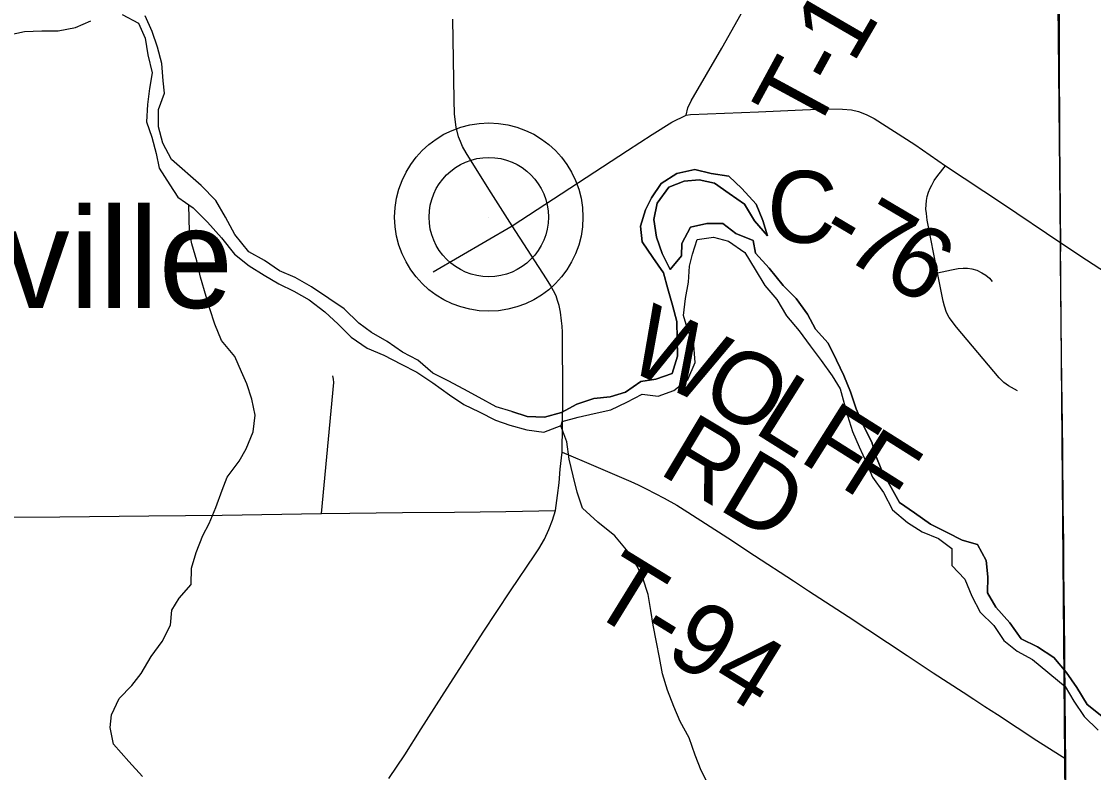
# Model space of a CAD drawing. Extents: x 0 to 34, y 0 to 22.
# Drawn here: x 3.8774 to 4.301, y 17.5074 to 17.8042 of the extents above; entities that cross this region are included whole.
import ezdxf

# ---------------------------------------------------------------- set-up
doc = ezdxf.new("R2010")
doc.units = 0
for name, color, linetype in [('GM_X_County_Road', 7, 'Continuous'), ('GM_X_County_Road_Text', 7, 'Continuous'), ('GM_X_Major_River', 7, 'Continuous'), ('GM_X_Minor_River', 7, 'Continuous'), ('GM_X_Rail_Line_Text', 7, 'Continuous'), ('GM_X_Township', 7, 'Continuous'), ('GM_X_Township_Road', 7, 'Continuous'), ('GM_X_Township_Road_Text', 7, 'Continuous'), ('GM_X_Unincorporated', 7, 'Continuous'), ('GM_X_Unincorporated_Location', 7, 'Continuous'), ('GM_X_Unincorporated_Text', 7, 'Continuous')]:
    doc.layers.add(name, color=color, linetype=linetype)

msp = doc.modelspace()

# ---------------------------------------------------------------- linework, layer by layer
at = {"layer": 'GM_X_County_Road'}
for points in [[(4.28812, 17.71671), (4.28792, 17.7282), (4.2878, 17.7445), (4.28772, 17.75718), (4.28764, 17.77048), (4.28759, 17.77872), (4.28749, 17.79424), (4.28734, 17.82364), (4.28732, 17.83823)], [(4.09098, 17.634), (4.09134, 17.65552), (4.09115, 17.68143), (4.09106, 17.68378), (4.09081, 17.68596), (4.09039, 17.6894), (4.08981, 17.69192), (4.08921, 17.69399), (4.08859, 17.69586), (4.08762, 17.6978), (4.08653, 17.69973), (4.08485, 17.70258), (4.07125, 17.72349), (4.06203, 17.73789), (4.05303, 17.75233), (4.05169, 17.7548), (4.05081, 17.7568), (4.0501, 17.75866), (4.04908, 17.76243), (4.0485, 17.76764), (4.04833, 17.77327), (4.0478, 17.8051)], [(4.07125, 17.72349), (4.11683, 17.75326), (4.12652, 17.75956), (4.13442, 17.76445), (4.14, 17.76726)], [(4.14, 17.76726), (4.14176, 17.7675), (4.16862, 17.76846), (4.18597, 17.76927), (4.19534, 17.76966), (4.20181, 17.76959), (4.20541, 17.76927), (4.20815, 17.76868), (4.21109, 17.7675), (4.21429, 17.7659), (4.23037, 17.75559), (4.24253, 17.74719), (4.265, 17.73223), (4.28812, 17.71671)], [(4.29022, 17.48312), (4.29002, 17.50989), (4.29, 17.51289), (4.28993, 17.52029), (4.28976, 17.53918), (4.28966, 17.55064), (4.2896, 17.55844), (4.28954, 17.56458), (4.2895, 17.56858), (4.2894, 17.57811), (4.2893, 17.58762), (4.2892, 17.59706), (4.28909, 17.60657), (4.28904, 17.61108), (4.28899, 17.616), (4.28894, 17.62071), (4.28889, 17.62552), (4.28879, 17.63505), (4.28869, 17.64456), (4.28859, 17.654), (4.28851, 17.66156), (4.28839, 17.67295), (4.28799, 17.70978), (4.28812, 17.71671)], [(4.28812, 17.71671), (4.2982, 17.70999), (4.31132, 17.70143)], [(4.08835, 17.61101), (4.08919, 17.61695), (4.08978, 17.62192), (4.0902, 17.62726), (4.09098, 17.634)], [(4.02258, 17.50505), (4.02879, 17.5144), (4.03534, 17.52468), (4.04348, 17.53744), (4.05977, 17.56294), (4.07066, 17.57917), (4.08027, 17.59346), (4.08181, 17.59586), (4.08408, 17.59967), (4.08575, 17.6034), (4.08715, 17.60714), (4.08835, 17.61101)]]:
    msp.add_lwpolyline(points, dxfattribs=at)
at = {"layer": 'GM_X_Major_River'}
for points in [[(3.81326, 17.80723), (3.81265, 17.80039), (3.81395, 17.79391), (3.81867, 17.7878), (3.82472, 17.7832), (3.83098, 17.77993), (3.83648, 17.77914), (3.84142, 17.78045), (3.8479, 17.78479), (3.85438, 17.78989), (3.86086, 17.79423), (3.86581, 17.79648), (3.87247, 17.79892), (3.87855, 17.80021), (3.88539, 17.80056), (3.89185, 17.80052), (3.89869, 17.80181), (3.90478, 17.80444)], [(3.91714, 17.80704), (3.92358, 17.80358), (3.92621, 17.79767), (3.92732, 17.791), (3.92899, 17.78396), (3.92801, 17.77769), (3.92722, 17.77141), (3.92681, 17.76457)], [(4.07116, 17.65003), (4.0649, 17.65197), (4.05827, 17.65562), (4.05221, 17.65889), (4.04596, 17.66216), (4.03989, 17.66523), (4.03403, 17.6704), (4.02797, 17.67348), (4.02191, 17.67769), (4.01566, 17.68134), (4.01074, 17.68498), (4.00488, 17.69072), (3.99883, 17.69475), (3.99201, 17.69935), (3.98557, 17.703), (3.97932, 17.7057), (3.97345, 17.70973), (3.9672, 17.71318), (3.96173, 17.72006), (3.95796, 17.72693), (3.95419, 17.73342), (3.94834, 17.73934), (3.93661, 17.74968), (3.93323, 17.75616), (3.93155, 17.76264), (3.93158, 17.76949), (3.93389, 17.77594), (3.93335, 17.7807), (3.93281, 17.78755), (3.93113, 17.79403), (3.92907, 17.80031), (3.92626, 17.80642)], [(3.92681, 17.76457), (3.92887, 17.75847), (3.93055, 17.752), (3.93185, 17.74628), (3.93599, 17.7396), (3.9392, 17.73483), (3.94525, 17.73061), (3.95092, 17.72487), (3.9564, 17.71876), (3.9615, 17.71226), (3.96736, 17.70767), (3.97323, 17.70402), (3.9791, 17.70056), (3.98498, 17.69768), (3.99104, 17.69422), (3.99728, 17.68943), (4.00257, 17.68465), (4.00768, 17.67948), (4.01392, 17.67508), (4.02056, 17.67238), (4.02738, 17.66873), (4.03363, 17.66565), (4.03987, 17.66143), (4.0465, 17.65664), (4.05218, 17.6528), (4.05824, 17.64992), (4.06468, 17.64665), (4.07037, 17.64471), (4.07701, 17.64278), (4.08384, 17.64198), (4.09069, 17.6446), (4.09108, 17.64612), (4.09735, 17.6478), (4.10363, 17.64928), (4.11028, 17.65077), (4.11656, 17.65378), (4.12266, 17.65698), (4.12892, 17.65618), (4.1352, 17.65843), (4.14073, 17.66277), (4.14361, 17.66941), (4.14307, 17.67626), (4.14045, 17.68312), (4.13895, 17.68808), (4.13975, 17.69473), (4.14092, 17.70119), (4.14133, 17.70746), (4.14249, 17.71221), (4.14442, 17.7181), (4.15088, 17.71901), (4.15676, 17.71746), (4.1632, 17.71286), (4.16734, 17.70618), (4.17111, 17.69988), (4.17583, 17.69434), (4.1796, 17.68785), (4.1847, 17.68193), (4.18903, 17.67601), (4.19337, 17.67028), (4.19771, 17.66417), (4.20092, 17.65902), (4.20241, 17.6533), (4.20371, 17.64854), (4.20577, 17.64225), (4.2084, 17.63615), (4.21122, 17.62986), (4.21366, 17.62414), (4.218, 17.61803), (4.22157, 17.61117), (4.22744, 17.60619), (4.23331, 17.60254), (4.23975, 17.59984), (4.24505, 17.59601), (4.24501, 17.58917), (4.25012, 17.58381), (4.25293, 17.57714), (4.25613, 17.57085), (4.26161, 17.56549), (4.26557, 17.55957), (4.27087, 17.55536), (4.27693, 17.55209), (4.28979, 17.54137), (4.29318, 17.53565), (4.29733, 17.52954), (4.30281, 17.52418)], [(4.30493, 17.52912), (4.29849, 17.53429), (4.29435, 17.54097), (4.2902, 17.54708), (4.28529, 17.55281), (4.27885, 17.55703), (4.27241, 17.5603), (4.26789, 17.5666), (4.26241, 17.57271), (4.25902, 17.57844), (4.25924, 17.58471), (4.25851, 17.59118), (4.25512, 17.59748), (4.24905, 17.59922), (4.24318, 17.6023), (4.23655, 17.60557), (4.2303, 17.60998), (4.22425, 17.61419), (4.22105, 17.62011), (4.21747, 17.6264), (4.21465, 17.63327), (4.21335, 17.63803), (4.20996, 17.6447), (4.20714, 17.65118), (4.2049, 17.65785), (4.20227, 17.66433), (4.19945, 17.67044), (4.19607, 17.67711), (4.19116, 17.68265), (4.18796, 17.68857), (4.18343, 17.69468), (4.17833, 17.69984), (4.17285, 17.70672), (4.16737, 17.71265), (4.16645, 17.7176), (4.15963, 17.72049), (4.15452, 17.72432), (4.14825, 17.72435), (4.14178, 17.72287), (4.13833, 17.71642), (4.13812, 17.71167), (4.13373, 17.70618), (4.13053, 17.71247), (4.12828, 17.71895), (4.12718, 17.72599), (4.12854, 17.73245), (4.13313, 17.7387), (4.13922, 17.74114), (4.14511, 17.74168), (4.15118, 17.74031), (4.15705, 17.73629), (4.1631, 17.73207), (4.16706, 17.72539), (4.17216, 17.71947), (4.17029, 17.72556), (4.16766, 17.73204), (4.16199, 17.73816), (4.15689, 17.74314), (4.14987, 17.74412), (4.14342, 17.74568), (4.13638, 17.7442), (4.1301, 17.74024), (4.12627, 17.73456), (4.12397, 17.72981), (4.12204, 17.72336), (4.12257, 17.71708), (4.12691, 17.71097), (4.13106, 17.70486), (4.13274, 17.69857), (4.13461, 17.6921), (4.13628, 17.68562), (4.1366, 17.67193), (4.13447, 17.66509), (4.12801, 17.66284), (4.12211, 17.66193), (4.11601, 17.65777), (4.10993, 17.65591), (4.10347, 17.65518), (4.09681, 17.65294), (4.09072, 17.64974), (4.08406, 17.64787), (4.07722, 17.6481), (4.07116, 17.65003)], [(4.07116, 17.65003), (4.07722, 17.6481), (4.08406, 17.64787), (4.09072, 17.64974), (4.09681, 17.65294), (4.10347, 17.65518), (4.10993, 17.65591), (4.11601, 17.65777), (4.12211, 17.66193), (4.12801, 17.66284), (4.13447, 17.66509), (4.1366, 17.67193), (4.13628, 17.68562), (4.13461, 17.6921), (4.13274, 17.69857), (4.13106, 17.70486), (4.12691, 17.71097), (4.12257, 17.71708), (4.12204, 17.72336), (4.12397, 17.72981), (4.12627, 17.73456), (4.1301, 17.74024), (4.13638, 17.7442), (4.14342, 17.74568), (4.14987, 17.74412), (4.15689, 17.74314), (4.16199, 17.73816), (4.16766, 17.73204), (4.17029, 17.72556), (4.17216, 17.71947), (4.16706, 17.72539), (4.1631, 17.73207), (4.15705, 17.73629), (4.15118, 17.74031), (4.14511, 17.74168), (4.13922, 17.74114), (4.13313, 17.7387), (4.12854, 17.73245), (4.12718, 17.72599), (4.12828, 17.71895), (4.13053, 17.71247), (4.13373, 17.70618), (4.13812, 17.71167), (4.13833, 17.71642), (4.14178, 17.72287), (4.14825, 17.72435), (4.15452, 17.72432), (4.15963, 17.72049), (4.16645, 17.7176), (4.16737, 17.71265), (4.17285, 17.70672), (4.17833, 17.69984), (4.18343, 17.69468), (4.18796, 17.68857), (4.19116, 17.68265), (4.19607, 17.67711), (4.19945, 17.67044), (4.20227, 17.66433), (4.2049, 17.65785), (4.20714, 17.65118), (4.20996, 17.6447), (4.21335, 17.63803), (4.21465, 17.63327), (4.21747, 17.6264), (4.22105, 17.62011), (4.22425, 17.61419), (4.2303, 17.60998), (4.23655, 17.60557), (4.24318, 17.6023), (4.24905, 17.59922), (4.25512, 17.59748), (4.25851, 17.59118), (4.25924, 17.58471), (4.25902, 17.57844), (4.26241, 17.57271), (4.26789, 17.5666), (4.27241, 17.5603), (4.27885, 17.55703), (4.28529, 17.55281), (4.2902, 17.54708), (4.29435, 17.54097), (4.29849, 17.53429), (4.30493, 17.52912)]]:
    msp.add_lwpolyline(points, dxfattribs=at)
at = {"layer": 'GM_X_Minor_River'}
for points in [[(3.92519, 17.5059), (3.91984, 17.51178), (3.91373, 17.5186), (3.91237, 17.52525), (3.91291, 17.5302), (3.91592, 17.53668), (3.92103, 17.54183), (3.92461, 17.5466), (3.92857, 17.55327), (3.93291, 17.55918), (3.9363, 17.56566), (3.93684, 17.57155), (3.93966, 17.57632), (3.94439, 17.58166), (3.94455, 17.58812), (3.94641, 17.59441), (3.94904, 17.60107), (3.95149, 17.60584), (3.95412, 17.61212), (3.95674, 17.61898), (3.95862, 17.62412), (3.96334, 17.63041), (3.96616, 17.63537), (3.96898, 17.64203), (3.96971, 17.64869), (3.96835, 17.65496), (3.96642, 17.66104), (3.96431, 17.66579), (3.96162, 17.67186), (3.95646, 17.67812), (3.95377, 17.68457), (3.95184, 17.69065), (3.9503, 17.69559), (3.94817, 17.70319), (3.94662, 17.70965), (3.94469, 17.7163), (3.94372, 17.72105), (3.94357, 17.73176)], [(4.14894, 17.50235), (4.14588, 17.50823), (4.14357, 17.51431), (4.14126, 17.52115), (4.13762, 17.5276), (4.13512, 17.53349), (4.13262, 17.53994), (4.13069, 17.5464), (4.12952, 17.55286), (4.12835, 17.55894), (4.12699, 17.56559), (4.12601, 17.57148), (4.12503, 17.57776), (4.12291, 17.58421), (4.12061, 17.58896), (4.11716, 17.59465), (4.11181, 17.60091), (4.10514, 17.6064), (4.09904, 17.61189), (4.09692, 17.61816), (4.09537, 17.62462), (4.09382, 17.63127), (4.09283, 17.63811), (4.0905, 17.64445)]]:
    msp.add_lwpolyline(points, dxfattribs=at)
at = {"layer": 'GM_X_Rail_Line_Text'}
msp.add_lwpolyline([(4.29417, 16.81303), (4.29258, 17.16739), (4.29139, 17.31008), (4.28969, 17.51278), (4.28798, 17.71737), (4.28678, 17.83811), (4.17864, 17.83524), (4.04512, 17.83208), (3.53178, 17.8199), (3.04126, 17.80913), (2.77875, 17.80661), (2.75328, 17.8059), (2.73257, 17.80595), (2.72272, 17.80515), (2.29055, 17.79989), (2.19668, 17.79909), (2.1, 17.79837), (2.1, 15.5976)], dxfattribs=at)
at = {"layer": 'GM_X_Township'}
msp.add_lwpolyline([(4.29417, 16.81303), (4.29258, 17.16739), (4.29139, 17.31008), (4.28969, 17.51278), (4.28798, 17.71737), (4.28678, 17.83811), (4.28685, 17.84011), (4.28692, 17.84212), (4.28987, 17.8422), (4.75674, 17.85444), (5.23962, 17.86489), (5.68786, 17.8746), (6.14296, 17.88445), (6.51777, 17.89256), (6.52166, 17.89265), (6.52686, 17.89276), (6.71961, 17.89693), (6.72194, 17.73847), (6.72576, 17.34372), (6.73112, 16.77245)], dxfattribs=at)
at = {"layer": 'GM_X_Township_Road'}
msp.add_line((4.04009, 17.70529), (4.07125, 17.72349), dxfattribs=at)
for points in [[(4.14, 17.76726), (4.14071, 17.77005), (4.14203, 17.77287), (4.15406, 17.79366), (4.16296, 17.80933), (4.17281, 17.82635), (4.17885, 17.83555)], [(4.07125, 17.72349), (4.11683, 17.75326), (4.12652, 17.75956), (4.13442, 17.76445), (4.14, 17.76726)], [(4.271, 17.65824), (4.26969, 17.65888), (4.26732, 17.66024), (4.26549, 17.66152), (4.26363, 17.66335), (4.24685, 17.68344), (4.24397, 17.68719), (4.24293, 17.6892), (4.24205, 17.69167), (4.24158, 17.69368), (4.24102, 17.69638), (4.23939, 17.70488), (4.23525, 17.72575), (4.23493, 17.72839), (4.23477, 17.73007), (4.23493, 17.73343), (4.23525, 17.73503), (4.23581, 17.73671), (4.23645, 17.73831), (4.23709, 17.73959), (4.23805, 17.74135), (4.23949, 17.74335), (4.24253, 17.74719)], [(4.23939, 17.70488), (4.2449, 17.70609), (4.24756, 17.7066), (4.24945, 17.70678), (4.25122, 17.70673), (4.2529, 17.70648), (4.25485, 17.70591), (4.25687, 17.70494), (4.25844, 17.70394), (4.25982, 17.70284), (4.26093, 17.70146)], [(3.99594, 17.60982), (4.00075, 17.6615), (4.00062, 17.6629), (4.00041, 17.66423)], [(4.08835, 17.61101), (4.08919, 17.61695), (4.08978, 17.62192), (4.0902, 17.62726), (4.09098, 17.634)], [(4.09098, 17.634), (4.09971, 17.6303), (4.11815, 17.62245), (4.12107, 17.62114), (4.1242, 17.61957), (4.13137, 17.61586), (4.13636, 17.61302), (4.14072, 17.6103), (4.1565, 17.60013), (4.16697, 17.59321), (4.18245, 17.58315), (4.18839, 17.57928), (4.204, 17.56907), (4.2274, 17.55362), (4.23766, 17.54686), (4.24945, 17.53914), (4.25362, 17.53644), (4.25806, 17.53356), (4.26302, 17.53035), (4.27856, 17.52008), (4.29, 17.51289)], [(3.87315, 17.60835), (3.89258, 17.60848), (3.9277, 17.60881), (3.95668, 17.60908), (3.99594, 17.60982), (4.00709, 17.60995), (4.02799, 17.61022), (4.04842, 17.61035), (4.06872, 17.61061), (4.08835, 17.61101)]]:
    msp.add_lwpolyline(points, dxfattribs=at)
at = {"layer": 'GM_X_Unincorporated'}
for radius in [0.0372, 0.02358]:
    msp.add_circle((4.06203, 17.72692), radius, dxfattribs=at)
at = {"layer": 'GM_X_Unincorporated_Location'}
msp.add_line((4.06203, 17.72692), (4.06203, 17.72692), dxfattribs=at)

# ---------------------------------------------------------------- texts
at = {"layer": 'GM_X_County_Road_Text'}
for s, rotation, p in [('C', 356.8057, (4.17127, 17.71759)), ('7', 329.4601, (4.20125, 17.71134)), ('-', 329.3294, (4.19116, 17.71733)), ('6', 329.504, (4.21634, 17.70243))]:
    msp.add_text(s, height=0.02841, rotation=rotation, dxfattribs=at).set_placement(p)
at = {"layer": 'GM_X_Township_Road_Text'}
for s, height, rotation, p in [('1', 0.02841, 59.8323, (4.20593, 17.78711)), ('-', 0.02841, 61.298, (4.20042, 17.77704)), ('T', 0.02841, 61.539, (4.19031, 17.75839)), ('W', 0.02841, 335.1068, (4.11495, 17.6675)), ('O', 0.02841, 331.7111, (4.14441, 17.65384)), ('L', 0.02841, 327.8683, (4.16599, 17.64225)), ('F', 0.02841, 327.7544, (4.18398, 17.63095)), ('RD', 0.028409, 329.1138, (4.12849, 17.62595)), ('F', 0.02841, 327.7544, (4.20019, 17.62072)), ('T-94', 0.028409, 328.3705, (4.10029, 17.57195))]:
    msp.add_text(s, height=height, rotation=rotation, dxfattribs=at).set_placement(p)
at = {"layer": 'GM_X_Unincorporated_Text'}
msp.add_text('Abbeyville', height=0.039489, rotation=0, dxfattribs=at).set_placement((3.72029, 17.69102))

doc.saveas('drawing.dxf')
